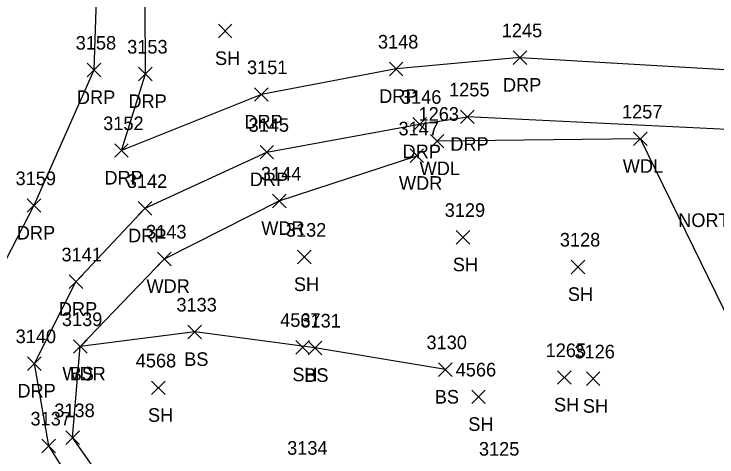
# Model space of a CAD drawing. Extents: x 1509053 to 1511576, y 400838 to 402572.
# Drawn here: x 1509560.1 to 1509663.6, y 401838.9 to 401904.1 of the extents above; entities that cross this region are included whole.
import ezdxf

# ---------------------------------------------------------------- set-up
doc = ezdxf.new("R2010")
doc.units = 0
for name, color, linetype in [('L_A', 7, 'Continuous'), ('L_C', 7, 'Continuous'), ('L_I', 7, 'Continuous'), ('L_TIC', 7, 'Continuous'), ('LAWA', 7, 'Continuous'), ('LELB', 7, 'Continuous'), ('R_A', 7, 'Continuous'), ('R_I', 7, 'Continuous'), ('R_TIC', 7, 'Continuous'), ('RDP', 7, 'Continuous')]:
    doc.layers.add(name, color=color, linetype=linetype)

msp = doc.modelspace()

# ---------------------------------------------------------------- linework, layer by layer
at = {"layer": 'L_TIC'}
for points in [[(1509590.19, 401900.58), (1509592.19, 401902.58)], [(1509592.19, 401900.58), (1509590.19, 401902.58)], [(1509621.39, 401884.38), (1509623.39, 401886.38)], [(1509623.39, 401884.38), (1509621.39, 401886.38)], [(1509651.3, 401884.72), (1509653.3, 401886.72)], [(1509653.3, 401884.72), (1509651.3, 401886.72)], [(1509618.4, 401882.23), (1509620.4, 401884.23)], [(1509620.4, 401882.23), (1509618.4, 401884.23)], [(1509598.14, 401875.59), (1509600.14, 401877.59)], [(1509600.14, 401875.59), (1509598.14, 401877.59)], [(1509625.2, 401870.24), (1509627.2, 401872.24)], [(1509627.2, 401870.24), (1509625.2, 401872.24)], [(1509581.24, 401867.06), (1509583.24, 401869.06)], [(1509583.24, 401867.06), (1509581.24, 401869.06)], [(1509601.82, 401867.33), (1509603.82, 401869.33)], [(1509603.82, 401867.33), (1509601.82, 401869.33)], [(1509642.14, 401865.88), (1509644.14, 401867.88)], [(1509644.14, 401865.88), (1509642.14, 401867.88)], [(1509585.71, 401856.32), (1509587.71, 401858.32)], [(1509587.71, 401856.32), (1509585.71, 401858.32)], [(1509568.85, 401854.18), (1509570.85, 401856.18)], [(1509570.85, 401854.18), (1509568.85, 401856.18)], [(1509568.85, 401854.18), (1509570.85, 401856.18)], [(1509570.85, 401854.18), (1509568.85, 401856.18)], [(1509601.59, 401854.07), (1509603.59, 401856.07)], [(1509603.59, 401854.07), (1509601.59, 401856.07)], [(1509603.39, 401853.97), (1509605.39, 401855.97)], [(1509605.39, 401853.97), (1509603.39, 401855.97)], [(1509622.6, 401850.78), (1509624.6, 401852.78)], [(1509624.6, 401850.78), (1509622.6, 401852.78)], [(1509640.1, 401849.62), (1509642.1, 401851.62)], [(1509642.1, 401849.62), (1509640.1, 401851.62)], [(1509644.35, 401849.43), (1509646.35, 401851.43)], [(1509646.35, 401849.43), (1509644.35, 401851.43)], [(1509580.33, 401848.1), (1509582.33, 401850.1)], [(1509582.33, 401848.1), (1509580.33, 401850.1)], [(1509627.48, 401846.77), (1509629.48, 401848.77)], [(1509629.48, 401846.77), (1509627.48, 401848.77)], [(1509567.72, 401840.78), (1509569.72, 401842.78)], [(1509569.72, 401840.78), (1509567.72, 401842.78)]]:
    msp.add_lwpolyline(points, dxfattribs=at)
at = {"layer": 'LAWA'}
for points in [[(1509652.3, 401885.72), (1509622.39, 401885.38)], [(1509667.93, 401853.86), (1509652.3, 401885.72)], [(1509638.88, 401488.13), (1509666.35, 401492.77), (1509693.47, 401489.31), (1509706.73, 401489.66), (1509714.33, 401510.79), (1509715.13, 401545.88), (1509713.34, 401580.23), (1509712.38, 401615.78), (1509710.87, 401643.63), (1509696.77, 401674.88), (1509690.26, 401693.05), (1509667.45, 401720.56), (1509662.48, 401743.44), (1509649.82, 401764.29), (1509628.65, 401784.18), (1509611.29, 401798.2), (1509592.85, 401815.68), (1509576.11, 401831.25), (1509568.72, 401841.78), (1509569.85, 401855.18), (1509582.24, 401868.06), (1509599.14, 401876.59), (1509619.4, 401883.23)]]:
    msp.add_lwpolyline(points, dxfattribs=at)
at = {"layer": 'LELB'}
msp.add_lwpolyline([(1509623.6, 401851.78), (1509604.39, 401854.97), (1509586.71, 401857.32), (1509569.85, 401855.18)], dxfattribs=at)
at = {"layer": 'R_TIC'}
for points in [[(1509633.59, 401896.66), (1509635.59, 401898.66)], [(1509635.59, 401896.66), (1509633.59, 401898.66)], [(1509570.87, 401894.84), (1509572.87, 401896.84)], [(1509572.87, 401894.84), (1509570.87, 401896.84)], [(1509615.36, 401895), (1509617.36, 401897)], [(1509617.36, 401895), (1509615.36, 401897)], [(1509578.45, 401894.26), (1509580.45, 401896.26)], [(1509580.45, 401894.26), (1509578.45, 401896.26)], [(1509595.52, 401891.24), (1509597.52, 401893.24)], [(1509597.52, 401891.24), (1509595.52, 401893.24)], [(1509625.85, 401887.96), (1509627.85, 401889.96)], [(1509627.85, 401887.96), (1509625.85, 401889.96)], [(1509618.81, 401886.87), (1509620.81, 401888.87)], [(1509620.81, 401886.87), (1509618.81, 401888.87)], [(1509574.92, 401883), (1509576.92, 401885)], [(1509576.92, 401883), (1509574.92, 401885)], [(1509596.32, 401882.76), (1509598.32, 401884.76)], [(1509598.32, 401882.76), (1509596.32, 401884.76)], [(1509562.03, 401874.91), (1509564.03, 401876.91)], [(1509564.03, 401874.91), (1509562.03, 401876.91)], [(1509578.4, 401874.5), (1509580.4, 401876.5)], [(1509580.4, 401874.5), (1509578.4, 401876.5)], [(1509568.22, 401863.7), (1509570.22, 401865.7)], [(1509570.22, 401863.7), (1509568.22, 401865.7)], [(1509562.11, 401851.67), (1509564.11, 401853.67)], [(1509564.11, 401851.67), (1509562.11, 401853.67)], [(1509564.22, 401839.56), (1509566.22, 401841.56)], [(1509566.22, 401839.56), (1509564.22, 401841.56)]]:
    msp.add_lwpolyline(points, dxfattribs=at)
at = {"layer": 'RDP'}
for points in [[(1509579.45, 401895.26), (1509579.37, 401916.51)], [(1509572.43, 401913.76), (1509571.87, 401895.84), (1509563.03, 401875.91), (1509553.74, 401858.01), (1509556.14, 401835.6), (1509571.23, 401816.18), (1509583.76, 401803.06), (1509589.35, 401790.3), (1509589.12, 401773.24), (1509584.51, 401748.72), (1509580.76, 401730.09), (1509580.7, 401706.68)], [(1509634.59, 401897.66), (1509616.36, 401896)], [(1509634.59, 401897.66), (1509672.34, 401895.47)], [(1509616.36, 401896), (1509596.52, 401892.24), (1509575.92, 401884), (1509579.45, 401895.26)], [(1509619.81, 401887.87), (1509626.85, 401888.96)], [(1509701.64, 401882.87), (1509677.16, 401886.52), (1509626.85, 401888.96)], [(1509657.41, 401707.02), (1509658.95, 401722.11), (1509659.43, 401736.67), (1509654.34, 401752.12), (1509646.68, 401762.21), (1509626.54, 401780.34), (1509601.43, 401800.74), (1509589.45, 401812.5), (1509573.07, 401828.07), (1509565.22, 401840.56), (1509563.11, 401852.67), (1509569.22, 401864.7), (1509579.4, 401875.5), (1509597.32, 401883.76), (1509619.81, 401887.87)]]:
    msp.add_lwpolyline(points, dxfattribs=at)

# ---------------------------------------------------------------- texts
at = {"layer": 'L_A'}
for s, p in [('SH', (1509589.68, 401896.58)), ('WDL', (1509619.81, 401880.38)), ('WDL', (1509649.71, 401880.72)), ('WDR', (1509616.76, 401878.23)), ('WDR', (1509596.5, 401871.59)), ('SH', (1509624.69, 401866.24)), ('SH', (1509601.3, 401863.33)), ('WDR', (1509579.6, 401863.06)), ('SH', (1509641.63, 401861.88)), ('BS', (1509585.15, 401852.32)), ('WDR', (1509567.22, 401850.18)), ('BS', (1509568.3, 401850.18)), ('SH', (1509601.08, 401850.07)), ('BS', (1509602.83, 401849.97)), ('BS', (1509622.04, 401846.78)), ('SH', (1509639.59, 401845.62)), ('SH', (1509643.84, 401845.43)), ('SH', (1509579.82, 401844.1)), ('SH', (1509626.97, 401842.77))]:
    msp.add_text(s, height=2, dxfattribs=at).set_placement(p)
at = {"layer": 'L_C'}
msp.add_text('NORTH EAST EDGE OF BAR WAY', height=2, dxfattribs=at).set_placement((1509657.87, 401872.75))
msp.add_text('NORTH EAST EDGE OF BAR WAY', height=2, dxfattribs=at).set_placement((1509657.87, 401872.75))
at = {"layer": 'L_I'}
for s, p in [('1263', (1509619.65, 401888.38)), ('1257', (1509649.6, 401888.72)), ('3147', (1509616.7, 401886.23)), ('3144', (1509596.45, 401879.59)), ('3129', (1509623.5, 401874.24)), ('3143', (1509579.54, 401871.06)), ('3132', (1509600.12, 401871.33)), ('3128', (1509640.45, 401869.88)), ('3133', (1509584.01, 401860.32)), ('3139', (1509567.15, 401858.18)), ('3139', (1509567.15, 401858.18)), ('4567', (1509599.28, 401858.07)), ('3131', (1509602.26, 401857.97)), ('3130', (1509620.82, 401854.78)), ('1265', (1509638.36, 401853.62)), ('3126', (1509642.6, 401853.43)), ('4568', (1509578.02, 401852.1)), ('4566', (1509625.12, 401850.77)), ('3138', (1509566.03, 401844.78)), ('3134', (1509600.31, 401839.26)), ('3125', (1509628.54, 401839.12))]:
    msp.add_text(s, height=2, dxfattribs=at).set_placement(p)
at = {"layer": 'R_A'}
for p in [(1509632.08, 401892.66), (1509569.36, 401890.84), (1509576.94, 401890.26), (1509613.85, 401891), (1509594.01, 401887.24), (1509624.33, 401883.96), (1509617.3, 401882.87), (1509573.41, 401879), (1509594.81, 401878.76), (1509560.51, 401870.91), (1509576.89, 401870.5), (1509566.7, 401859.7), (1509560.6, 401847.67)]:
    msp.add_text('DRP', height=2, dxfattribs=at).set_placement(p)
at = {"layer": 'R_I'}
for s, p in [('1245', (1509631.9, 401900.66)), ('3158', (1509569.18, 401898.84)), ('3148', (1509613.67, 401899)), ('3153', (1509576.76, 401898.26)), ('3151', (1509594.4, 401895.24)), ('1255', (1509624.15, 401891.96)), ('3146', (1509617.06, 401890.87)), ('3152', (1509573.23, 401887)), ('3145', (1509594.63, 401886.76)), ('3159', (1509560.33, 401878.91)), ('3142', (1509576.71, 401878.5)), ('3141', (1509567.09, 401867.7)), ('3140', (1509560.34, 401855.67)), ('3137', (1509562.53, 401843.56))]:
    msp.add_text(s, height=2, dxfattribs=at).set_placement(p)

doc.saveas('drawing.dxf')
